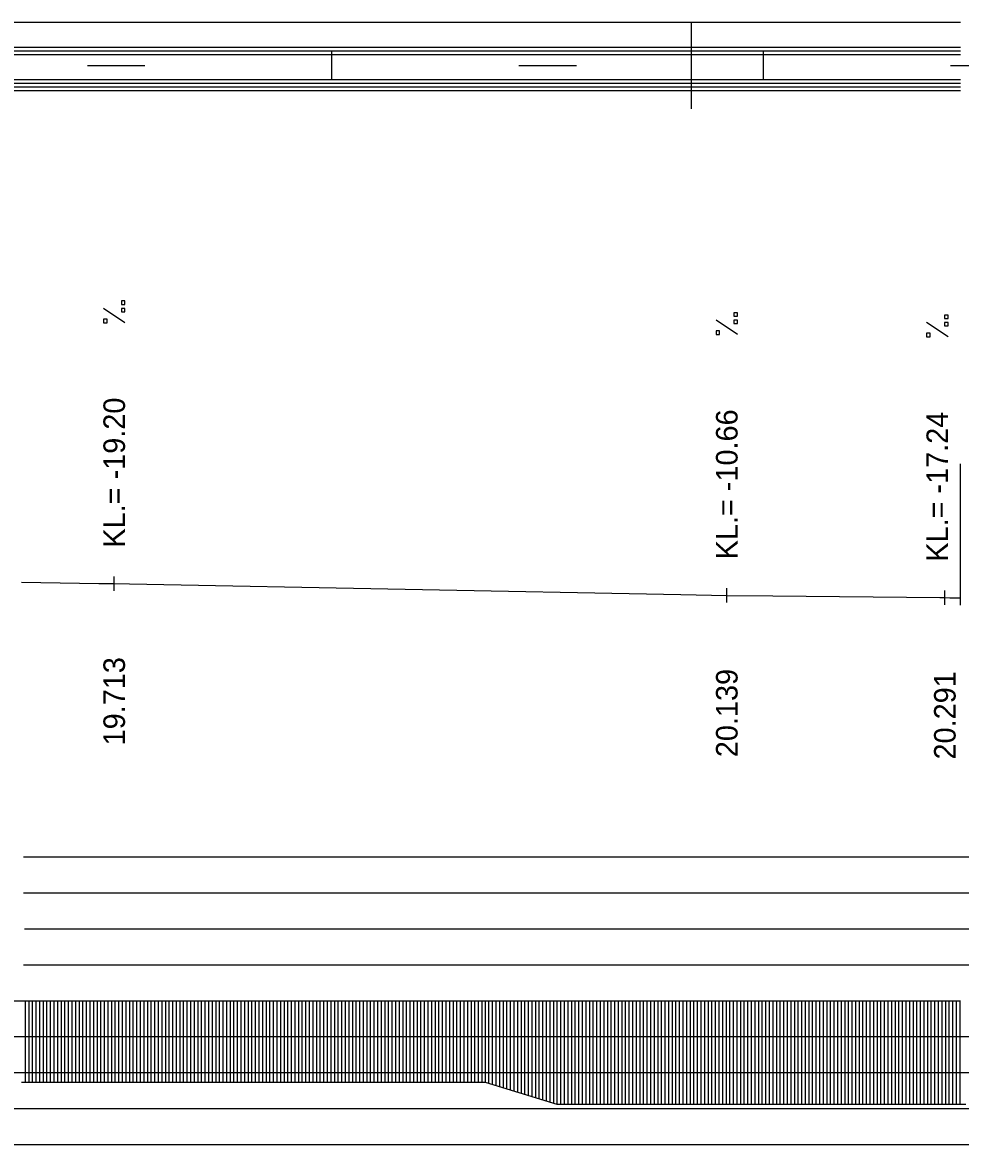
# Model space of a CAD drawing. Extents: x 2 to 10148, y 0 to 380.
# Drawn here: x 2263.5 to 2328.7, y 302 to 380 of the extents above; entities that cross this region are included whole.
import ezdxf

# ---------------------------------------------------------------- set-up
doc = ezdxf.new("R2010")
doc.units = 0
for name, color, linetype in [('NIVELETA_CARA', 7, 'Continuous'), ('NIVELETA_TEXT', 7, 'Continuous'), ('RAM', 7, 'Continuous'), ('ZRYCHL_CARA_C', 7, 'Continuous'), ('ZRYCHL_RASTR', 7, 'Continuous')]:
    doc.layers.add(name, color=color, linetype=linetype)

msp = doc.modelspace()

# ---------------------------------------------------------------- linework, layer by layer
at = {"layer": 'NIVELETA_CARA'}
for p, q in [((2328.696, 340.5), (2328.7, 349.307)), ((2263.415, 341.091), (2268.797, 341.01)), ((2268.797, 341.01), (2269.86, 340.995)), ((2269.86, 340.495), (2269.86, 341.495)), ((2269.86, 340.995), (2270.923, 340.974)), ((2270.923, 340.974), (2309.246, 340.239)), ((2309.246, 340.239), (2312.446, 340.177)), ((2312.446, 339.677), (2312.446, 340.677)), ((2312.446, 340.177), (2315.647, 340.143)), ((2315.647, 340.143), (2327.25, 340.019)), ((2327.605, 339.516), (2327.605, 340.516)), ((2328.696, 339.5), (2328.696, 340.5)), ((2327.25, 340.019), (2327.605, 340.016)), ((2327.605, 340.016), (2327.96, 340.01)), ((2327.96, 340.01), (2328.696, 340))]:
    msp.add_line(p, q, dxfattribs=at)
at = {"layer": 'NIVELETA_TEXT'}
for p, q in [((2270.607, 360.638), (2270.36, 360.638)), ((2270.36, 360.638), (2270.36, 360.395)), ((2270.36, 360.395), (2270.365, 360.39)), ((2270.36, 360.39), (2270.607, 360.39)), ((2270.607, 360.39), (2270.607, 360.638)), ((2270.606, 359.122), (2269.113, 360.112)), ((2270.607, 360.127), (2270.36, 360.127)), ((2270.36, 360.127), (2270.36, 359.884)), ((2270.36, 359.884), (2270.365, 359.879)), ((2270.36, 359.879), (2270.607, 359.879)), ((2270.607, 359.879), (2270.607, 360.127)), ((2313.194, 359.821), (2312.947, 359.821)), ((2312.947, 359.821), (2312.947, 359.578)), ((2313.194, 359.573), (2313.194, 359.821)), ((2327.826, 359.659), (2327.578, 359.659)), ((2327.578, 359.659), (2327.578, 359.416)), ((2327.826, 359.411), (2327.826, 359.659)), ((2269.36, 359.369), (2269.113, 359.369)), ((2269.113, 359.369), (2269.113, 359.126)), ((2269.113, 359.126), (2269.117, 359.122)), ((2269.113, 359.122), (2269.36, 359.122)), ((2269.36, 359.122), (2269.36, 359.369)), ((2313.193, 358.304), (2311.699, 359.295)), ((2312.947, 359.578), (2312.951, 359.573)), ((2312.947, 359.573), (2313.194, 359.573)), ((2313.194, 359.309), (2312.947, 359.309)), ((2312.947, 359.309), (2312.947, 359.066)), ((2312.947, 359.066), (2312.951, 359.062)), ((2312.947, 359.062), (2313.194, 359.062)), ((2313.194, 359.062), (2313.194, 359.309)), ((2327.825, 358.143), (2326.331, 359.133)), ((2327.578, 359.416), (2327.583, 359.411)), ((2327.578, 359.411), (2327.826, 359.411)), ((2327.826, 359.148), (2327.578, 359.148)), ((2327.578, 359.148), (2327.578, 358.905)), ((2327.578, 358.905), (2327.583, 358.9)), ((2327.578, 358.9), (2327.826, 358.9)), ((2327.826, 358.9), (2327.826, 359.148)), ((2311.947, 358.552), (2311.699, 358.552)), ((2311.699, 358.552), (2311.699, 358.309)), ((2311.699, 358.309), (2311.704, 358.304)), ((2311.699, 358.304), (2311.947, 358.304)), ((2311.947, 358.304), (2311.947, 358.552)), ((2326.578, 358.39), (2326.331, 358.39)), ((2326.331, 358.39), (2326.331, 358.147)), ((2326.331, 358.147), (2326.336, 358.143)), ((2326.331, 358.143), (2326.578, 358.143)), ((2326.578, 358.143), (2326.578, 358.39))]:
    msp.add_line(p, q, dxfattribs=at)
at = {"layer": 'RAM'}
for p, q in [((2328.696, 380), (2170.83, 380)), ((2310, 374), (2310, 380)), ((2328.696, 378.25), (2170.83, 378.25)), ((2328.696, 378), (2170.83, 378)), ((2328.696, 377.75), (2170.83, 377.75)), ((2285, 376), (2285, 378)), ((2315, 376), (2315, 378)), ((2268, 377), (2272, 377)), ((2298, 377), (2302, 377)), ((2328, 377), (2332, 377)), ((2328.696, 376), (2170.83, 376)), ((2328.696, 375.75), (2170.83, 375.75)), ((2328.696, 375.5), (2170.83, 375.5)), ((2328.696, 375.25), (2170.83, 375.25))]:
    msp.add_line(p, q, dxfattribs=at)
at = {"layer": 'ZRYCHL_CARA_C'}
for p, q in [((2170.83, 312), (2328.696, 312)), ((2263.665, 312), (2263.665, 306.343)), ((2263.915, 312), (2263.915, 306.343)), ((2264.165, 312), (2264.165, 306.343)), ((2264.415, 312), (2264.415, 306.343)), ((2264.665, 312), (2264.665, 306.343)), ((2264.915, 312), (2264.915, 306.343)), ((2265.165, 312), (2265.165, 306.343)), ((2265.415, 312), (2265.415, 306.343)), ((2265.665, 312), (2265.665, 306.343)), ((2265.915, 312), (2265.915, 306.343)), ((2266.165, 312), (2266.165, 306.343)), ((2266.415, 312), (2266.415, 306.343)), ((2266.665, 312), (2266.665, 306.343)), ((2266.915, 312), (2266.915, 306.343)), ((2267.165, 312), (2267.165, 306.343)), ((2267.415, 312), (2267.415, 306.343)), ((2267.665, 312), (2267.665, 306.343)), ((2267.915, 312), (2267.915, 306.343)), ((2268.165, 312), (2268.165, 306.343)), ((2268.415, 312), (2268.415, 306.343)), ((2268.665, 312), (2268.665, 306.343)), ((2268.915, 312), (2268.915, 306.343)), ((2269.165, 312), (2269.165, 306.343)), ((2269.415, 312), (2269.415, 306.343)), ((2269.665, 312), (2269.665, 306.343)), ((2269.915, 312), (2269.915, 306.343)), ((2270.165, 312), (2270.165, 306.343)), ((2270.415, 312), (2270.415, 306.343)), ((2270.665, 312), (2270.665, 306.343)), ((2270.915, 312), (2270.915, 306.343)), ((2271.165, 312), (2271.165, 306.343)), ((2271.415, 312), (2271.415, 306.343)), ((2271.665, 312), (2271.665, 306.343)), ((2271.915, 312), (2271.915, 306.343)), ((2272.165, 312), (2272.165, 306.343)), ((2272.415, 312), (2272.415, 306.343)), ((2272.665, 312), (2272.665, 306.343)), ((2272.915, 312), (2272.915, 306.343)), ((2273.165, 312), (2273.165, 306.343)), ((2273.415, 312), (2273.415, 306.343)), ((2273.665, 312), (2273.665, 306.343)), ((2273.915, 312), (2273.915, 306.343)), ((2274.165, 312), (2274.165, 306.343)), ((2274.415, 312), (2274.415, 306.343)), ((2274.665, 312), (2274.665, 306.343)), ((2274.915, 312), (2274.915, 306.343)), ((2275.165, 312), (2275.165, 306.343)), ((2275.415, 312), (2275.415, 306.343)), ((2275.665, 312), (2275.665, 306.343)), ((2275.915, 312), (2275.915, 306.343)), ((2276.165, 312), (2276.165, 306.343)), ((2276.415, 312), (2276.415, 306.343)), ((2276.665, 312), (2276.665, 306.343)), ((2276.915, 312), (2276.915, 306.343)), ((2277.165, 312), (2277.165, 306.343)), ((2277.415, 312), (2277.415, 306.343)), ((2277.665, 312), (2277.665, 306.343)), ((2277.915, 312), (2277.915, 306.343)), ((2278.165, 312), (2278.165, 306.343)), ((2278.415, 312), (2278.415, 306.343)), ((2278.665, 312), (2278.665, 306.343)), ((2278.915, 312), (2278.915, 306.343)), ((2279.165, 312), (2279.165, 306.343)), ((2279.415, 312), (2279.415, 306.343)), ((2279.665, 312), (2279.665, 306.343)), ((2279.915, 312), (2279.915, 306.343)), ((2280.165, 312), (2280.165, 306.343)), ((2280.415, 312), (2280.415, 306.343)), ((2280.665, 312), (2280.665, 306.343)), ((2280.915, 312), (2280.915, 306.343)), ((2281.165, 312), (2281.165, 306.343)), ((2281.415, 312), (2281.415, 306.343)), ((2281.665, 312), (2281.665, 306.343)), ((2281.915, 312), (2281.915, 306.343)), ((2282.165, 312), (2282.165, 306.343)), ((2282.415, 312), (2282.415, 306.343)), ((2282.665, 312), (2282.665, 306.343)), ((2282.915, 312), (2282.915, 306.343)), ((2283.165, 312), (2283.165, 306.343)), ((2283.415, 312), (2283.415, 306.343)), ((2283.665, 312), (2283.665, 306.343)), ((2283.915, 312), (2283.915, 306.343)), ((2284.165, 312), (2284.165, 306.343)), ((2284.415, 312), (2284.415, 306.343)), ((2284.665, 312), (2284.665, 306.343)), ((2284.915, 312), (2284.915, 306.343)), ((2285.165, 312), (2285.165, 306.343)), ((2285.415, 312), (2285.415, 306.343)), ((2285.665, 312), (2285.665, 306.343)), ((2285.915, 312), (2285.915, 306.343)), ((2286.165, 312), (2286.165, 306.343)), ((2286.415, 312), (2286.415, 306.343)), ((2286.665, 312), (2286.665, 306.343)), ((2286.915, 312), (2286.915, 306.343)), ((2287.165, 312), (2287.165, 306.343)), ((2287.415, 312), (2287.415, 306.343)), ((2287.665, 312), (2287.665, 306.343)), ((2287.915, 312), (2287.915, 306.343)), ((2288.165, 312), (2288.165, 306.343)), ((2288.415, 312), (2288.415, 306.343)), ((2288.665, 312), (2288.665, 306.343)), ((2288.915, 312), (2288.915, 306.343)), ((2289.165, 312), (2289.165, 306.343)), ((2289.415, 312), (2289.415, 306.343)), ((2289.665, 312), (2289.665, 306.343)), ((2289.915, 312), (2289.915, 306.343)), ((2290.165, 312), (2290.165, 306.343)), ((2290.415, 312), (2290.415, 306.343)), ((2290.665, 312), (2290.665, 306.343)), ((2290.915, 312), (2290.915, 306.343)), ((2291.165, 312), (2291.165, 306.343)), ((2291.415, 312), (2291.415, 306.343)), ((2291.665, 312), (2291.665, 306.343)), ((2291.915, 312), (2291.915, 306.343)), ((2292.165, 312), (2292.165, 306.343)), ((2292.415, 312), (2292.415, 306.343)), ((2292.665, 312), (2292.665, 306.343)), ((2292.915, 312), (2292.915, 306.343)), ((2293.165, 312), (2293.165, 306.343)), ((2293.415, 312), (2293.415, 306.343)), ((2293.665, 312), (2293.665, 306.343)), ((2293.915, 312), (2293.915, 306.343)), ((2294.165, 312), (2294.165, 306.343)), ((2294.415, 312), (2294.415, 306.343)), ((2294.665, 312), (2294.665, 306.343)), ((2294.915, 312), (2294.915, 306.343)), ((2295.165, 312), (2295.165, 306.343)), ((2295.415, 312), (2295.415, 306.343)), ((2295.641, 312), (2295.641, 306.343)), ((2295.891, 312), (2295.891, 306.266)), ((2296.141, 312), (2296.141, 306.189)), ((2296.391, 312), (2296.391, 306.113)), ((2296.641, 312), (2296.641, 306.036)), ((2296.891, 312), (2296.891, 305.959)), ((2297.141, 312), (2297.141, 305.883)), ((2297.391, 312), (2297.391, 305.806)), ((2297.641, 312), (2297.641, 305.729)), ((2297.891, 312), (2297.891, 305.652)), ((2298.141, 312), (2298.141, 305.576)), ((2298.391, 312), (2298.391, 305.499)), ((2298.641, 312), (2298.641, 305.422)), ((2298.891, 312), (2298.891, 305.346)), ((2299.141, 312), (2299.141, 305.269)), ((2299.391, 312), (2299.391, 305.192)), ((2299.641, 312), (2299.641, 305.116)), ((2299.891, 312), (2299.891, 305.039)), ((2300.141, 312), (2300.141, 304.962)), ((2300.391, 312), (2300.391, 304.886)), ((2300.641, 312), (2300.641, 304.809)), ((2300.642, 312), (2300.642, 304.809)), ((2300.892, 312), (2300.892, 304.809)), ((2301.142, 312), (2301.142, 304.809)), ((2301.392, 312), (2301.392, 304.809)), ((2301.642, 312), (2301.642, 304.809)), ((2301.892, 312), (2301.892, 304.809)), ((2302.142, 312), (2302.142, 304.809)), ((2302.392, 312), (2302.392, 304.809)), ((2302.642, 312), (2302.642, 304.809)), ((2302.892, 312), (2302.892, 304.809)), ((2303.142, 312), (2303.142, 304.809)), ((2303.392, 312), (2303.392, 304.809)), ((2303.642, 312), (2303.642, 304.809)), ((2303.892, 312), (2303.892, 304.809)), ((2304.142, 312), (2304.142, 304.809)), ((2304.392, 312), (2304.392, 304.809)), ((2304.642, 312), (2304.642, 304.809)), ((2304.892, 312), (2304.892, 304.809)), ((2305.142, 312), (2305.142, 304.809)), ((2305.392, 312), (2305.392, 304.809)), ((2305.642, 312), (2305.642, 304.809)), ((2305.892, 312), (2305.892, 304.809)), ((2306.142, 312), (2306.142, 304.809)), ((2306.392, 312), (2306.392, 304.809)), ((2306.642, 312), (2306.642, 304.809)), ((2306.892, 312), (2306.892, 304.809)), ((2307.142, 312), (2307.142, 304.809)), ((2307.392, 312), (2307.392, 304.809)), ((2307.642, 312), (2307.642, 304.809)), ((2307.892, 312), (2307.892, 304.809)), ((2308.142, 312), (2308.142, 304.809)), ((2308.392, 312), (2308.392, 304.809)), ((2308.642, 312), (2308.642, 304.809)), ((2308.892, 312), (2308.892, 304.809)), ((2309.142, 312), (2309.142, 304.809)), ((2309.392, 312), (2309.392, 304.809)), ((2309.642, 312), (2309.642, 304.809)), ((2309.892, 312), (2309.892, 304.809)), ((2310.142, 312), (2310.142, 304.809)), ((2310.392, 312), (2310.392, 304.809)), ((2310.642, 312), (2310.642, 304.809)), ((2310.892, 312), (2310.892, 304.809)), ((2311.142, 312), (2311.142, 304.809)), ((2311.392, 312), (2311.392, 304.809)), ((2311.642, 312), (2311.642, 304.809)), ((2311.892, 312), (2311.892, 304.809)), ((2312.142, 312), (2312.142, 304.809)), ((2312.392, 312), (2312.392, 304.809)), ((2312.642, 312), (2312.642, 304.809)), ((2312.892, 312), (2312.892, 304.809)), ((2313.142, 312), (2313.142, 304.809)), ((2313.392, 312), (2313.392, 304.809)), ((2313.642, 312), (2313.642, 304.809)), ((2313.892, 312), (2313.892, 304.809)), ((2314.142, 312), (2314.142, 304.809)), ((2314.392, 312), (2314.392, 304.809)), ((2314.642, 312), (2314.642, 304.809)), ((2314.892, 312), (2314.892, 304.809)), ((2315.142, 312), (2315.142, 304.809)), ((2315.392, 312), (2315.392, 304.809)), ((2315.642, 312), (2315.642, 304.809)), ((2315.892, 312), (2315.892, 304.809)), ((2316.142, 312), (2316.142, 304.809)), ((2316.392, 312), (2316.392, 304.809)), ((2316.642, 312), (2316.642, 304.809)), ((2316.892, 312), (2316.892, 304.809)), ((2317.142, 312), (2317.142, 304.809)), ((2317.392, 312), (2317.392, 304.809)), ((2317.642, 312), (2317.642, 304.809)), ((2317.892, 312), (2317.892, 304.809)), ((2318.142, 312), (2318.142, 304.809)), ((2318.392, 312), (2318.392, 304.809)), ((2318.642, 312), (2318.642, 304.809)), ((2318.892, 312), (2318.892, 304.809)), ((2319.142, 312), (2319.142, 304.809)), ((2319.392, 312), (2319.392, 304.809)), ((2319.642, 312), (2319.642, 304.809)), ((2319.892, 312), (2319.892, 304.809)), ((2320.142, 312), (2320.142, 304.809)), ((2320.392, 312), (2320.392, 304.809)), ((2320.642, 312), (2320.642, 304.809)), ((2320.892, 312), (2320.892, 304.809)), ((2321.142, 312), (2321.142, 304.809)), ((2321.392, 312), (2321.392, 304.809)), ((2321.642, 312), (2321.642, 304.809)), ((2321.892, 312), (2321.892, 304.809)), ((2322.142, 312), (2322.142, 304.809)), ((2322.392, 312), (2322.392, 304.809)), ((2322.642, 312), (2322.642, 304.809)), ((2322.892, 312), (2322.892, 304.809)), ((2323.142, 312), (2323.142, 304.809)), ((2323.392, 312), (2323.392, 304.809)), ((2323.642, 312), (2323.642, 304.809)), ((2323.892, 312), (2323.892, 304.809)), ((2324.142, 312), (2324.142, 304.809)), ((2324.392, 312), (2324.392, 304.809)), ((2324.642, 312), (2324.642, 304.809)), ((2324.892, 312), (2324.892, 304.809)), ((2325.142, 312), (2325.142, 304.809)), ((2325.392, 312), (2325.392, 304.809)), ((2325.642, 312), (2325.642, 304.809)), ((2325.892, 312), (2325.892, 304.809)), ((2326.142, 312), (2326.142, 304.809)), ((2326.392, 312), (2326.392, 304.809)), ((2326.642, 312), (2326.642, 304.809)), ((2326.892, 312), (2326.892, 304.809)), ((2327.142, 312), (2327.142, 304.809)), ((2327.392, 312), (2327.392, 304.809)), ((2327.642, 312), (2327.642, 304.809)), ((2327.892, 312), (2327.892, 304.809)), ((2328.142, 312), (2328.142, 304.809)), ((2328.392, 312), (2328.392, 304.809)), ((2328.642, 312), (2328.642, 304.809)), ((2263.415, 306.343), (2295.641, 306.343)), ((2295.641, 306.343), (2300.642, 304.809)), ((2300.642, 304.809), (2329.059, 304.809))]:
    msp.add_line(p, q, dxfattribs=at)
at = {"layer": 'ZRYCHL_RASTR'}
for p, q in [((2263.547, 322), (2407.343, 322)), ((2263.547, 319.5), (2407.387, 319.5)), ((2263.624, 317), (2407.431, 317)), ((2263.549, 314.5), (2407.518, 314.5)), ((2210.877, 309.5), (2408, 309.5)), ((2210.877, 307), (2408, 307)), ((2210.877, 304.5), (2408, 304.5)), ((2210.742, 302), (2408, 302))]:
    msp.add_line(p, q, dxfattribs=at)

# ---------------------------------------------------------------- texts
at = {"layer": 'NIVELETA_TEXT'}
for s, p in [('KL.= -19.20', (2270.61, 343.495)), ('KL.= -10.66', (2313.196, 342.677)), ('KL.= -17.24', (2327.828, 342.515)), ('19.713', (2270.61, 329.745)), ('20.139', (2313.196, 328.927)), ('20.291', (2328.355, 328.766))]:
    msp.add_text(s, height=1.5, rotation=90, dxfattribs=at).set_placement(p)

doc.saveas('drawing.dxf')
